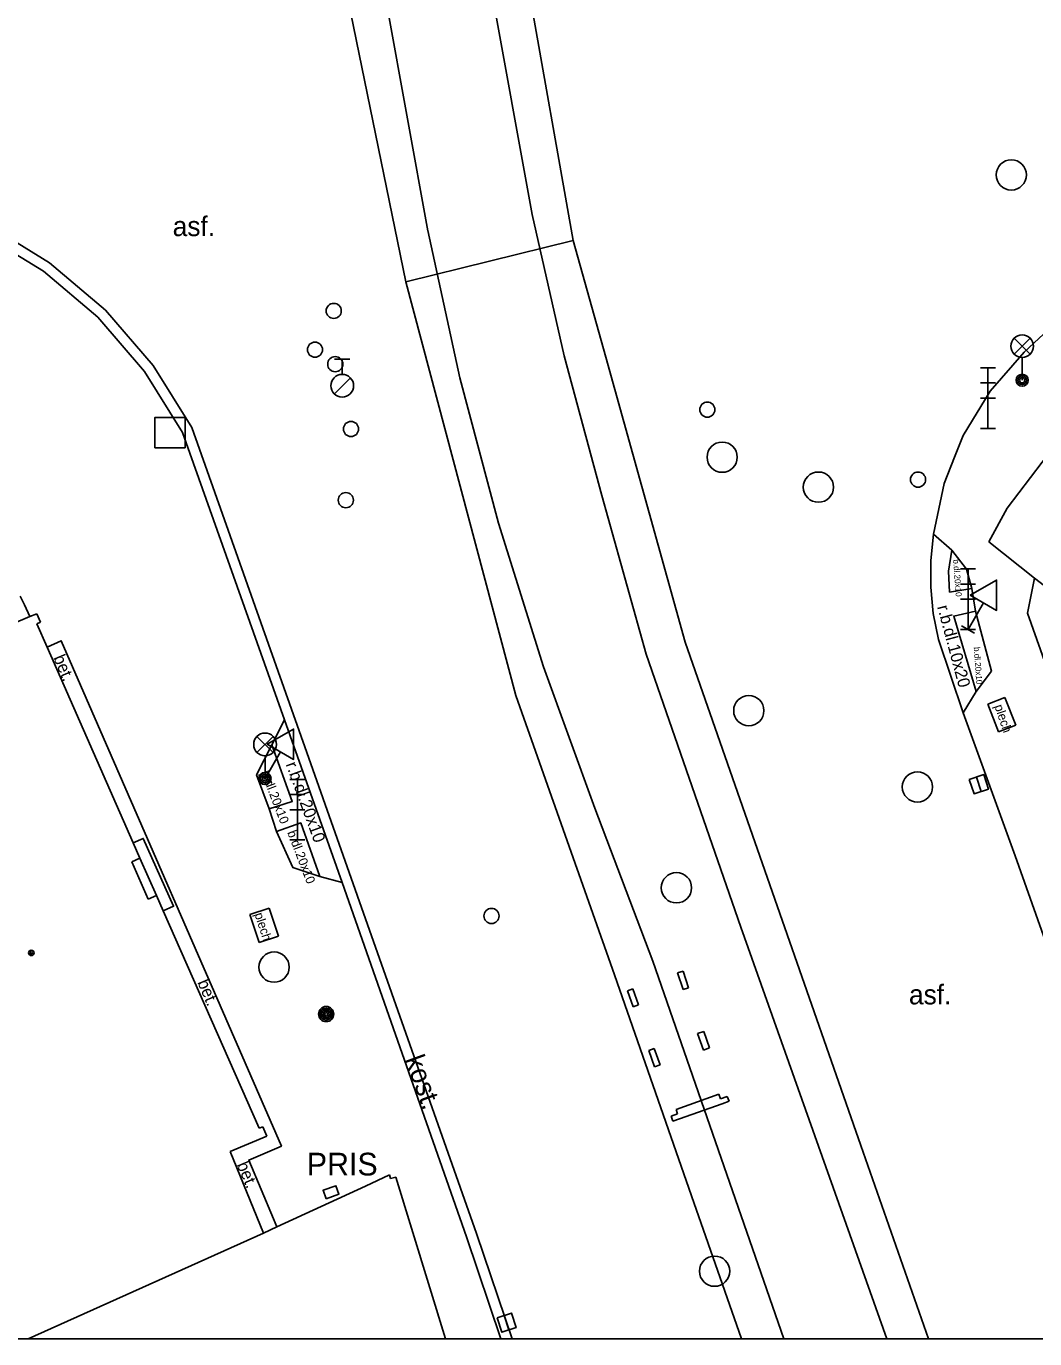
# Model space of a CAD drawing. Extents: x -600309 to -598967, y -1161267 to -1160292.
# Drawn here: x -599254.82 to -599221.51, y -1161267.03 to -1161223.69 of the extents above; entities that cross this region are included whole.
import ezdxf

# ---------------------------------------------------------------- set-up
doc = ezdxf.new("R2010")
doc.units = 0
for name, color, linetype in [('Level 10', 7, 'Continuous'), ('Level 11', 7, 'Continuous'), ('Level 13', 7, 'Continuous'), ('Level 24', 7, 'Continuous'), ('Level 25', 7, 'Continuous'), ('Level 26', 7, 'Continuous'), ('Level 27', 7, 'Continuous'), ('Level 28', 7, 'Continuous'), ('Level 33', 7, 'Continuous'), ('Level 34', 7, 'Continuous'), ('Level 39', 7, 'Continuous'), ('Level 40', 7, 'Continuous'), ('Level 41', 7, 'Continuous'), ('Level 5', 7, 'Continuous'), ('Level 6', 7, 'Continuous'), ('Vrstva 63', 7, 'Continuous')]:
    doc.layers.add(name, color=color, linetype=linetype)

msp = doc.modelspace()

# ---------------------------------------------------------------- linework, layer by layer
at = {"layer": 'Level 10'}
for points in [[(-599191.48, -1161215.4099), (-599197.56, -1161218.44), (-599210.34, -1161225.52), (-599217.19, -1161230.1), (-599221.86, -1161234.45)], [(-599256.27, -1161230.55), (-599254.25, -1161231.78), (-599252.45, -1161233.3), (-599250.9099, -1161235.09), (-599249.6599, -1161237.1)], [(-599224.85, -1161240.46), (-599224.5, -1161238.79), (-599224.16, -1161237.92), (-599223.87, -1161237.2), (-599222.98, -1161235.74), (-599221.86, -1161234.45)], [(-599246.29, -1161246.59), (-599249.6599, -1161237.1)], [(-599224.68, -1161243.94), (-599224.86, -1161243.08), (-599224.94, -1161242.21), (-599224.94, -1161241.33), (-599224.85, -1161240.46)], [(-599224.68, -1161243.94), (-599223.87, -1161246.36)], [(-599223.87, -1161246.36), (-599222.15, -1161251.09)], [(-599246.29, -1161246.59), (-599244.38, -1161251.96)], [(-599222.15, -1161251.09), (-599221.09, -1161254.07), (-599216.5955, -1161267.0314)], [(-599239.1417, -1161267.0314), (-599240.27, -1161263.67), (-599244.38, -1161251.96)]]:
    msp.add_lwpolyline(points, dxfattribs=at)
at = {"layer": 'Level 11'}
for points in [[(-599236.75, -1161230.76), (-599238.26, -1161222.23), (-599238.38, -1161221.57), (-599237.56, -1161221.38)], [(-599242.28, -1161232.13), (-599244.1, -1161223.27)], [(-599256.11, -1161230.24), (-599254.05, -1161231.5), (-599252.2, -1161233.06), (-599250.62, -1161234.89), (-599249.35, -1161236.94)], [(-599242.28, -1161232.13), (-599236.75, -1161230.76), (-599235.67, -1161234.62), (-599233.05, -1161244.03), (-599229.93, -1161252.99), (-599227.25, -1161260.65), (-599225.0169, -1161267.0314)], [(-599231.1885, -1161267.0314), (-599232.8377, -1161262.3128), (-599235.39, -1161255.01), (-599238.64, -1161245.79), (-599242.28, -1161232.13)], [(-599245.55, -1161247.67), (-599249.35, -1161236.94)], [(-599224.24, -1161240.99), (-599224.85, -1161240.46)], [(-599224.32, -1161242.38), (-599224.35, -1161241.68), (-599224.24, -1161240.99)], [(-599223.58, -1161242.26), (-599223.76, -1161241.62), (-599224.24, -1161240.99)], [(-599221.51, -1161241.9099), (-599221.74, -1161243.07), (-599219.77, -1161248.63)], [(-599255.02, -1161242.51), (-599254.88, -1161242.8), (-599254.7, -1161243.18)], [(-599223.58, -1161242.26), (-599224.32, -1161242.38)], [(-599223.46, -1161243), (-599223.58, -1161242.26)], [(-599223.44, -1161245.6599), (-599224.18, -1161243.17), (-599223.46, -1161243)], [(-599223.44, -1161245.6599), (-599222.93, -1161244.99), (-599223.46, -1161243)], [(-599254.13, -1161244.19), (-599253.6599, -1161243.98), (-599246.39, -1161260.67), (-599247.4699, -1161261.13), (-599246.6531, -1161263.0712), (-599246.54, -1161263.34)], [(-599223.87, -1161246.36), (-599223.44, -1161245.6599)], [(-599223.06, -1161246.08), (-599222.49, -1161245.86)], [(-599222.49, -1161245.86), (-599222.13, -1161246.77)], [(-599222.7, -1161246.99), (-599223.06, -1161246.08)], [(-599246.29, -1161246.59), (-599246.7, -1161247.42)], [(-599222.13, -1161246.77), (-599222.7, -1161246.99)], [(-599246.7, -1161247.42), (-599247.21, -1161248.4099), (-599246.79, -1161249.53)], [(-599246.79, -1161249.53), (-599246.03, -1161249.29), (-599246.7, -1161247.42)], [(-599238.7714, -1161267.0314), (-599239.94, -1161263.56), (-599245.55, -1161247.67)], [(-599246.79, -1161249.53), (-599246.55, -1161250.28)], [(-599245.12, -1161251.77), (-599245.75, -1161250), (-599246.55, -1161250.28)], [(-599246.55, -1161250.28), (-599246.01, -1161251.4699), (-599245.12, -1161251.77)], [(-599251.28, -1161250.65), (-599250.95, -1161250.51), (-599249.95, -1161252.75), (-599250.29, -1161252.9)], [(-599245.12, -1161251.77), (-599244.38, -1161251.96)], [(-599247.43, -1161253.02), (-599246.79, -1161252.81)], [(-599246.79, -1161252.81), (-599246.48, -1161253.74)], [(-599247.12, -1161253.95), (-599247.43, -1161253.02)], [(-599246.48, -1161253.74), (-599247.12, -1161253.95)], [(-599233.12, -1161254.89), (-599233.31, -1161254.95)], [(-599233.31, -1161254.95), (-599233.12, -1161255.5)], [(-599232.94, -1161255.44), (-599233.12, -1161254.89)], [(-599234.96, -1161255.54), (-599234.78, -1161255.48)], [(-599234.77, -1161256.07), (-599234.96, -1161255.54)], [(-599234.78, -1161255.48), (-599234.59, -1161256.01)], [(-599232.94, -1161255.44), (-599233.12, -1161255.5)], [(-599234.77, -1161256.07), (-599234.59, -1161256.01)], [(-599232.44, -1161256.88), (-599232.64, -1161256.95)], [(-599232.64, -1161256.95), (-599232.45, -1161257.5)], [(-599232.25, -1161257.43), (-599232.44, -1161256.88)], [(-599234.25, -1161257.51), (-599234.08, -1161257.45)], [(-599234.06, -1161258.05), (-599234.25, -1161257.51)], [(-599234.08, -1161257.45), (-599233.88, -1161257.99)], [(-599232.25, -1161257.43), (-599232.45, -1161257.5)], [(-599234.06, -1161258.05), (-599233.88, -1161257.99)], [(-599233.35, -1161259.46), (-599231.94, -1161258.96)], [(-599231.89, -1161259.11), (-599231.94, -1161258.96)], [(-599231.66, -1161259.03), (-599231.89, -1161259.11)], [(-599231.6, -1161259.19), (-599231.66, -1161259.03)], [(-599233.3, -1161259.6), (-599233.35, -1161259.46)], [(-599233.24, -1161259.77), (-599231.83, -1161259.27)], [(-599231.6, -1161259.19), (-599231.83, -1161259.27)], [(-599233.52, -1161259.68), (-599233.3, -1161259.6)], [(-599233.46, -1161259.85), (-599233.52, -1161259.68)], [(-599233.46, -1161259.85), (-599233.24, -1161259.77)]]:
    msp.add_lwpolyline(points, dxfattribs=at)
at = {"layer": 'Level 13'}
msp.add_line((-599229.7978, -1161267.0314), (-599234.12, -1161254.56), dxfattribs=at)
for points in [[(-599238.11, -1161229.91), (-599239.46, -1161222.44)], [(-599241.55, -1161230.45), (-599242.9, -1161223.05)], [(-599238.11, -1161229.91), (-599237.05, -1161234.57)], [(-599237.73, -1161244.84), (-599239.22, -1161240.1), (-599240.49, -1161235.3), (-599241.55, -1161230.44)], [(-599237.05, -1161234.57), (-599235.81, -1161239.19)], [(-599235.81, -1161239.19), (-599234.34, -1161244.43), (-599231.21, -1161253.44), (-599226.3939, -1161267.0314)], [(-599237.73, -1161244.84), (-599236.04, -1161249.51)], [(-599236.04, -1161249.51), (-599234.12, -1161254.56)]]:
    msp.add_lwpolyline(points, dxfattribs=at)
at = {"layer": 'Level 24'}
msp.add_lwpolyline([(-599244.9099, -1161262.4099), (-599245.01, -1161262.13), (-599244.59, -1161261.98), (-599244.49, -1161262.26), (-599244.9099, -1161262.4099)], dxfattribs=at)
at = {"layer": 'Level 25'}
for radius in [0.25, 0.2, 0.15, 0.1, 0.05]:
    msp.add_circle((-599244.9099, -1161256.31), radius, dxfattribs=at)
at = {"layer": 'Level 26'}
msp.add_lwpolyline([(-599250.57, -1161237.61), (-599249.57, -1161237.61), (-599249.57, -1161236.61), (-599250.57, -1161236.61)], close=True, dxfattribs=at)
at = {"layer": 'Level 27'}
for p, q in [((-599223.4289, -1161248.4828), (-599223.2711, -1161248.9572)), ((-599239.0272, -1161266.2622), (-599238.8728, -1161266.7378))]:
    msp.add_line(p, q, dxfattribs=at)
for points in [[(-599223.6661, -1161248.5617), (-599223.5083, -1161249.0361), (-599223.0339, -1161248.8783), (-599223.1917, -1161248.4039)], [(-599239.265, -1161266.3394), (-599239.1106, -1161266.815), (-599238.635, -1161266.6606), (-599238.7894, -1161266.185)]]:
    msp.add_lwpolyline(points, close=True, dxfattribs=at)
for centre in [(-599222.28, -1161228.6), (-599231.83, -1161237.92), (-599228.65, -1161238.91), (-599230.95, -1161246.29), (-599225.38, -1161248.81), (-599233.34, -1161252.14), (-599246.63, -1161254.76), (-599232.08, -1161264.8)]:
    msp.add_circle(centre, 0.5, dxfattribs=at)
at = {"layer": 'Level 28'}
for p, q in [((-599244.63, -1161234.685), (-599244.13, -1161234.685)), ((-599244.38, -1161235.185), (-599244.38, -1161234.685)), ((-599244.638, -1161235.832), (-599244.108, -1161235.302))]:
    msp.add_line(p, q, dxfattribs=at)
for centre, radius in [((-599244.6599, -1161233.09), 0.25), ((-599245.28, -1161234.37), 0.25), ((-599244.61, -1161234.85), 0.25), ((-599244.38, -1161235.56), 0.375), ((-599232.32, -1161236.35), 0.25), ((-599244.09, -1161236.99), 0.25), ((-599225.36, -1161238.66), 0.25), ((-599244.26, -1161239.34), 0.25), ((-599239.45, -1161253.07), 0.25)]:
    msp.add_circle(centre, radius, dxfattribs=at)
at = {"layer": 'Level 33'}
for p, q in [((-599222.185, -1161234.52), (-599221.655, -1161233.99)), ((-599222.185, -1161233.99), (-599221.655, -1161234.52)), ((-599221.92, -1161234.63), (-599221.92, -1161235.38)), ((-599223.3, -1161234.97), (-599222.8, -1161234.97)), ((-599223.05, -1161236.97), (-599223.05, -1161234.97)), ((-599223.3, -1161235.47), (-599222.8, -1161235.47)), ((-599223.3, -1161235.97), (-599222.8, -1161235.97)), ((-599223.3, -1161236.97), (-599222.8, -1161236.97)), ((-599223.96, -1161241.61), (-599223.46, -1161241.61)), ((-599223.71, -1161243.61), (-599223.71, -1161241.61)), ((-599223.96, -1161242.11), (-599223.46, -1161242.11)), ((-599223.96, -1161242.61), (-599223.46, -1161242.61)), ((-599223.96, -1161243.61), (-599223.46, -1161243.61)), ((-599247.195, -1161247.67), (-599246.665, -1161247.14)), ((-599247.195, -1161247.14), (-599246.665, -1161247.67)), ((-599246.93, -1161247.78), (-599246.93, -1161248.53)), ((-599246.11, -1161248.56), (-599245.61, -1161248.56)), ((-599245.86, -1161250.56), (-599245.86, -1161248.56)), ((-599246.11, -1161249.06), (-599245.61, -1161249.06)), ((-599246.11, -1161249.56), (-599245.61, -1161249.56)), ((-599246.11, -1161250.56), (-599245.61, -1161250.56))]:
    msp.add_line(p, q, dxfattribs=at)
for centre, radius in [((-599221.92, -1161234.255), 0.375), ((-599221.92, -1161235.38), 0.2), ((-599221.92, -1161235.38), 0.1445), ((-599221.92, -1161235.38), 0.0876), ((-599246.93, -1161247.405), 0.375), ((-599246.93, -1161248.53), 0.2), ((-599246.93, -1161248.53), 0.1445), ((-599246.93, -1161248.53), 0.0876)]:
    msp.add_circle(centre, radius, dxfattribs=at)
at = {"layer": 'Level 34'}
for p, q in [((-599223.201, -1161242.7284), (-599223.71, -1161243.61)), ((-599223.9265, -1161243.485), (-599223.4935, -1161243.735)), ((-599246.421, -1161247.6484), (-599246.93, -1161248.53)), ((-599247.1465, -1161248.405), (-599246.7135, -1161248.655))]:
    msp.add_line(p, q, dxfattribs=at)
for points in [[(-599223.634, -1161242.4784), (-599222.768, -1161242.9784), (-599222.768, -1161241.9784)], [(-599246.854, -1161247.3984), (-599245.988, -1161247.8984), (-599245.988, -1161246.8984)]]:
    msp.add_lwpolyline(points, close=True, dxfattribs=at)
at = {"layer": 'Level 39'}
for radius in [0.09, 0.0398]:
    msp.add_circle((-599254.65, -1161254.29), radius, dxfattribs=at)
at = {"layer": 'Level 5'}
for p, q in [((-599242.61, -1161261.7), (-599240.9736, -1161267.0314)), ((-599246.98, -1161263.55), (-599254.7541, -1161267.0314))]:
    msp.add_line(p, q, dxfattribs=at)
for points in [[(-599222.42, -1161239.6), (-599220.1, -1161236.57)], [(-599223.02, -1161240.7199), (-599222.42, -1161239.6)], [(-599221.51, -1161241.9099), (-599223.02, -1161240.7199)], [(-599218.33, -1161244.42), (-599221.0392, -1161242.2816), (-599221.51, -1161241.9099)], [(-599256.63, -1161243.98), (-599255.82, -1161243.65), (-599254.7, -1161243.18), (-599254.4699, -1161243.09)], [(-599254.4699, -1161243.09), (-599254.35, -1161243.37)], [(-599254.35, -1161243.37), (-599254.4699, -1161243.42)], [(-599254.4699, -1161243.42), (-599254.13, -1161244.19)], [(-599254.13, -1161244.19), (-599251.28, -1161250.65)], [(-599251.28, -1161250.65), (-599251.06, -1161251.1599)], [(-599251.06, -1161251.1599), (-599251.33, -1161251.28)], [(-599251.06, -1161251.1599), (-599250.51, -1161252.39)], [(-599251.33, -1161251.28), (-599250.79, -1161252.51)], [(-599250.79, -1161252.51), (-599250.51, -1161252.39)], [(-599250.51, -1161252.39), (-599250.29, -1161252.9)], [(-599250.29, -1161252.9), (-599247.12, -1161260.08)], [(-599246.87, -1161260.34), (-599248.08, -1161260.85)], [(-599247.12, -1161260.08), (-599247, -1161260.03)], [(-599247, -1161260.03), (-599246.87, -1161260.34)], [(-599248.08, -1161260.85), (-599246.98, -1161263.55)], [(-599246.54, -1161263.34), (-599243.615, -1161261.9876), (-599242.82, -1161261.62)], [(-599242.82, -1161261.62), (-599242.79, -1161261.74)], [(-599242.79, -1161261.74), (-599242.61, -1161261.7)], [(-599246.98, -1161263.55), (-599246.54, -1161263.34)]]:
    msp.add_lwpolyline(points, dxfattribs=at)
at = {"layer": 'Level 6'}
msp.add_lwpolyline([(-599250.79, -1161252.51), (-599251.33, -1161251.28)], dxfattribs=at)
at = {"layer": 'Vrstva 63'}
msp.add_lwpolyline([(-600308.541, -1160292.3474), (-598967.1085, -1160292.3474), (-598967.1085, -1161267.0314), (-600308.541, -1161267.0314)], close=True, dxfattribs=at)

# ---------------------------------------------------------------- texts
at = {"layer": 'Level 40'}
for p in [(-599249.98, -1161230.62), (-599225.6599, -1161255.99)]:
    msp.add_text('asf.', height=0.65, dxfattribs=at).set_placement(p)
for s, height, rotation, p in [('b.dl.20x10', 0.2, 274, (-599224.2, -1161241.3)), ('r.b.dl.10x20', 0.4, 285, (-599224.73, -1161242.86)), ('b.dl.20x10', 0.2, 274, (-599223.5198, -1161244.1961)), ('bet.', 0.4, 292.92056, (-599253.93, -1161244.54)), ('plech', 0.3, 288.6947, (-599222.84, -1161246.14)), ('r.b.dl.20x10', 0.4, 290, (-599246.25, -1161248.06)), ('b.dl.20x10', 0.3, 291, (-599247.07, -1161248.33)), ('b.dl.20x10', 0.3, 291, (-599246.2, -1161250.31)), ('plech', 0.3, 288, (-599247.28, -1161253.01)), ('bet.', 0.4, 292.92056, (-599249.17, -1161255.26)), ('kost.', 0.65, 290.08, (-599242.32, -1161257.8)), ('bet.', 0.4, 292.92056, (-599247.87, -1161261.28))]:
    msp.add_text(s, height=height, rotation=rotation, dxfattribs=at).set_placement(p)
at = {"layer": 'Level 41'}
msp.add_text('PRIS', height=0.75, dxfattribs=at).set_placement((-599245.55, -1161261.64))

doc.saveas('drawing.dxf')
